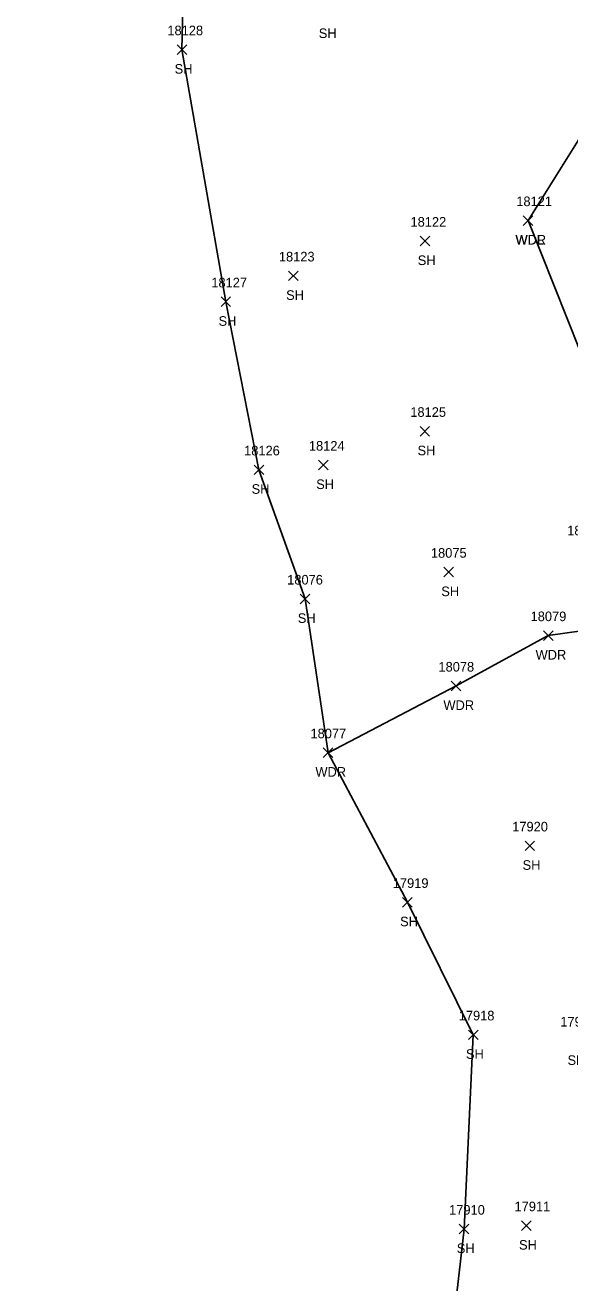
# Model space of a CAD drawing. Extents: x 1439173 to 1457902, y 641926 to 659889.
# Drawn here: x 1445487 to 1445600.4, y 658024.1 to 658286.1 of the extents above; entities that cross this region are included whole.
import ezdxf

# ---------------------------------------------------------------- set-up
doc = ezdxf.new("R2010")
doc.units = 0
for name, color, linetype in [('L_A', 7, 'Continuous'), ('L_I', 7, 'Continuous'), ('L_TIC', 7, 'Continuous'), ('LAWA', 7, 'Continuous'), ('LSOGP', 7, 'Continuous')]:
    doc.layers.add(name, color=color, linetype=linetype)

msp = doc.modelspace()

# ---------------------------------------------------------------- linework, layer by layer
at = {"layer": 'L_TIC'}
for points in [[(1445518.64, 658279.96), (1445520.64, 658281.96)], [(1445520.64, 658279.96), (1445518.64, 658281.96)], [(1445590.72, 658244.37), (1445592.72, 658246.37)], [(1445592.72, 658244.37), (1445590.72, 658246.37)], [(1445590.72, 658244.37), (1445592.72, 658246.37)], [(1445592.72, 658244.37), (1445590.72, 658246.37)], [(1445569.27, 658240.1), (1445571.27, 658242.1)], [(1445571.27, 658240.1), (1445569.27, 658242.1)], [(1445541.85, 658232.85), (1445543.85, 658234.85)], [(1445543.85, 658232.85), (1445541.85, 658234.85)], [(1445527.78, 658227.45), (1445529.78, 658229.45)], [(1445529.78, 658227.45), (1445527.78, 658229.45)], [(1445569.23, 658200.49), (1445571.23, 658202.49)], [(1445571.23, 658200.49), (1445569.23, 658202.49)], [(1445534.67, 658192.46), (1445536.67, 658194.46)], [(1445536.67, 658192.46), (1445534.67, 658194.46)], [(1445548.11, 658193.45), (1445550.11, 658195.45)], [(1445550.11, 658193.45), (1445548.11, 658195.45)], [(1445574.16, 658171.15), (1445576.16, 658173.15)], [(1445576.16, 658171.15), (1445574.16, 658173.15)], [(1445544.28, 658165.57), (1445546.28, 658167.57)], [(1445546.28, 658165.57), (1445544.28, 658167.57)], [(1445594.92, 658157.94), (1445596.92, 658159.94)], [(1445596.92, 658157.94), (1445594.92, 658159.94)], [(1445575.73, 658147.44), (1445577.73, 658149.44)], [(1445577.73, 658147.44), (1445575.73, 658149.44)], [(1445549.08, 658133.55), (1445551.08, 658135.55)], [(1445551.08, 658133.55), (1445549.08, 658135.55)], [(1445591.09, 658114.15), (1445593.09, 658116.15)], [(1445593.09, 658114.15), (1445591.09, 658116.15)], [(1445565.58, 658102.39), (1445567.58, 658104.39)], [(1445567.58, 658102.39), (1445565.58, 658104.39)], [(1445579.3, 658074.79), (1445581.3, 658076.79)], [(1445581.3, 658074.79), (1445579.3, 658076.79)], [(1445577.39, 658034.34), (1445579.39, 658036.34)], [(1445579.39, 658034.34), (1445577.39, 658036.34)], [(1445590.36, 658035.05), (1445592.36, 658037.05)], [(1445592.36, 658035.05), (1445590.36, 658037.05)]]:
    msp.add_lwpolyline(points, dxfattribs=at)
at = {"layer": 'LAWA'}
for points in [[(1445570.88, 657871.25), (1445601.95, 657868.28), (1445615.04, 657901.21), (1445643.73, 657903.58), (1445661.49, 657937.24), (1445657.79, 657992.85), (1445659.89, 658029.78), (1445652.01, 658075.31), (1445635.31, 658134.41), (1445633.47, 658181.38), (1445634.07, 658190.43), (1445633.65, 658209.79), (1445619.22, 658268.86), (1445616.09, 658267.17), (1445604.93, 658266.51), (1445591.72, 658245.37)], [(1445550.08, 658134.55), (1445576.73, 658148.44), (1445595.92, 658158.94), (1445619.26, 658162.21), (1445616.44, 658180.99), (1445608.02, 658204.56), (1445591.72, 658245.37)]]:
    msp.add_lwpolyline(points, dxfattribs=at)
at = {"layer": 'LSOGP'}
msp.add_lwpolyline([(1445574.85, 658004.39), (1445578.4, 658035.34), (1445580.31, 658075.79), (1445566.58, 658103.39), (1445550.07, 658134.55), (1445545.28, 658166.57), (1445535.67, 658193.47), (1445528.78, 658228.45), (1445519.63, 658280.96), (1445521.29, 658348.07), (1445511.81, 658398.68), (1445513.11, 658413.84), (1445499.99, 658438.07), (1445499.22, 658468.23), (1445496.56, 658508.52), (1445496.75, 658512.75), (1445486.99, 658541.35)], dxfattribs=at)

# ---------------------------------------------------------------- texts
at = {"layer": 'L_A'}
for s, p in [('SH', (1445548.14, 658283.38)), ('SH', (1445518.12, 658275.96)), ('WDR', (1445589.08, 658240.37)), ('WDL', (1445589.14, 658240.37)), ('SH', (1445568.75, 658236.1)), ('SH', (1445541.34, 658228.85)), ('SH', (1445527.27, 658223.45)), ('SH', (1445568.71, 658196.49)), ('SH', (1445534.16, 658188.46)), ('SH', (1445547.6, 658189.45)), ('SH', (1445573.65, 658167.15)), ('SH', (1445543.77, 658161.57)), ('WDR', (1445593.29, 658153.94)), ('WDR', (1445574.1, 658143.44)), ('WDR', (1445547.44, 658129.55)), ('SH', (1445590.58, 658110.15)), ('SH', (1445565.07, 658098.39)), ('SH', (1445578.79, 658070.79)), ('SH', (1445599.94, 658069.52)), ('SH', (1445576.88, 658030.34)), ('SH', (1445589.84, 658031.05))]:
    msp.add_text(s, height=2, dxfattribs=at).set_placement(p)
at = {"layer": 'L_I'}
for s, p in [('18128', (1445516.61, 658283.96)), ('18121', (1445589.27, 658248.37)), ('18121', (1445589.27, 658248.37)), ('18122', (1445567.24, 658244.1)), ('18123', (1445539.83, 658236.85)), ('18127', (1445525.76, 658231.45)), ('18125', (1445567.2, 658204.49)), ('18126', (1445532.59, 658196.46)), ('18124', (1445546.08, 658197.45)), ('18074', (1445599.87, 658179.82)), ('18075', (1445571.49, 658175.15)), ('18076', (1445541.56, 658169.57)), ('18079', (1445592.25, 658161.94)), ('18078', (1445573.06, 658151.44)), ('18077', (1445546.41, 658137.55)), ('17920', (1445588.42, 658118.15)), ('17919', (1445563.55, 658106.39)), ('17918', (1445577.28, 658078.79)), ('17917', (1445598.43, 658077.52)), ('17910', (1445575.28, 658038.34)), ('17911', (1445588.9, 658039.05))]:
    msp.add_text(s, height=2, dxfattribs=at).set_placement(p)

doc.saveas('drawing.dxf')
